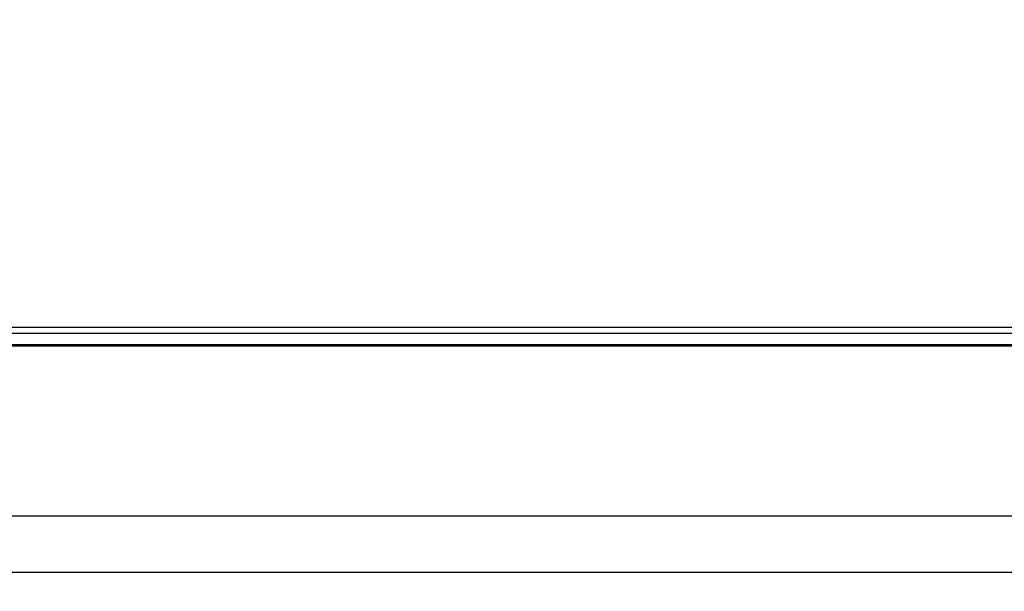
# Model space of a CAD drawing. Header units: millimetres. Extents: x -6054 to 364, y -1866 to 3094.
# Tile 348 of 360: x -3195 to -3082, y 1527 to 1593. Entities that reach past the tile are written whole.
import ezdxf

# ---------------------------------------------------------------- set-up
doc = ezdxf.new("R2010")
doc.units = ezdxf.units.MM
doc.header["$LTSCALE"] = 65.395
doc.header["$PDSIZE"] = 0.05
doc.layers.get('0').update_dxf_attribs({"linetype": 'CONTINUOUS'})
doc.layers.get('Defpoints').update_dxf_attribs({"linetype": 'CONTINUOUS'})
doc.layers.add('DIM', color=3, linetype='CONTINUOUS')
doc.styles.get("Standard").update_dxf_attribs({"font": 'arial.ttf'})
doc.dimstyles.new('ISO-25', dxfattribs={"dimtxt": 2.5, "dimasz": 2.5, "dimexe": 1.25, "dimexo": 0.625, "dimtad": 1, "dimtxsty": 'STANDARD', "dimcen": 2.5, "dimadec": 0, "dimazin": 0, "dimtfac": 1, "dimtmove": 0, "dimatfit": 3, "dimfxl": 1, "dimarcsym": 0})

# ---------------------------------------------------------------- blocks, each defined once
blk = doc.blocks.new('*D38')
at = {"layer": 'Defpoints', "color": 0}
for p in [(-3056.4, 1557.55), (-3005.25, 1557.55), (-3356.65, 1461.25)]:
    blk.add_point(p, dxfattribs=at)
at = {"layer": 'DIM', "color": 3, "lineweight": -2}
for p, q in [((-3005.25, 1557.55), (-3005.25, 1727.01)), ((-3055.78, 1557.55), (-3004, 1557.55)), ((-3005.25, 1476.25), (-3005.25, 1542.55)), ((-3356.02, 1461.25), (-3004, 1461.25))]:
    blk.add_line(p, q, dxfattribs=at)
at = {"layer": 'DIM', "color": 3}
for points in [[(-3002.75, 1542.55), (-3007.75, 1542.55), (-3005.25, 1557.55)], [(-3007.75, 1476.25), (-3002.75, 1476.25), (-3005.25, 1461.25)]]:
    blk.add_solid(points, dxfattribs=at)
at = {"layer": 'DIM', "color": 2, "insert": (-3023.06, 1649.78), "char_height": 20, "attachment_point": 5, "rotation": 90}
blk.add_mtext('96,3 [3,791]', dxfattribs=at)

msp = doc.modelspace()

# ---------------------------------------------------------------- linework, layer by layer
at = {"linetype": 'Continuous'}
for p, q in [((-4729.94, 1557.55), (-3056.4, 1557.55)), ((-4730.64, 1556.85), (-3055.7, 1556.85)), ((-4732.59, 1555.38), (-3053.75, 1555.38)), ((-4732.4, 1555.55), (-3053.95, 1555.55)), ((-4734.98, 1535.95), (-3051.37, 1535.95)), ((-3053.73, 1529.47), (-4732.62, 1529.47))]:
    msp.add_line(p, q, dxfattribs=at)

# ---------------------------------------------------------------- dimensions: what is measured, and where the dimension line sits
at = {"layer": 'DIM'}
dim = msp.add_linear_dim(base=(-3005.25, 1557.55), p1=(-3356.65, 1461.25), p2=(-3056.4, 1557.55), angle=90, dimstyle='ISO-25', override={"dimscale": 1, "dimtxt": 20, "dimasz": 15, "dimexe": 1.25, "dimexo": 0.625, "dimgap": 5, "dimdec": 1, "dimzin": 8, "dimcen": 2.5, "dimclrd": 3, "dimclre": 3, "dimclrt": 2, "dimadec": 1, "dimtp": 0.3, "dimtm": 0.3, "dimtix": 0, "dimtofl": 0, "dimtmove": 0, "dimatfit": 3}, dxfattribs=at)
dim.commit()
dim.dimension.update_dxf_attribs({"geometry": '*D38', "text_midpoint": (-3023.06, 1649.78)})

doc.saveas('drawing.dxf')
